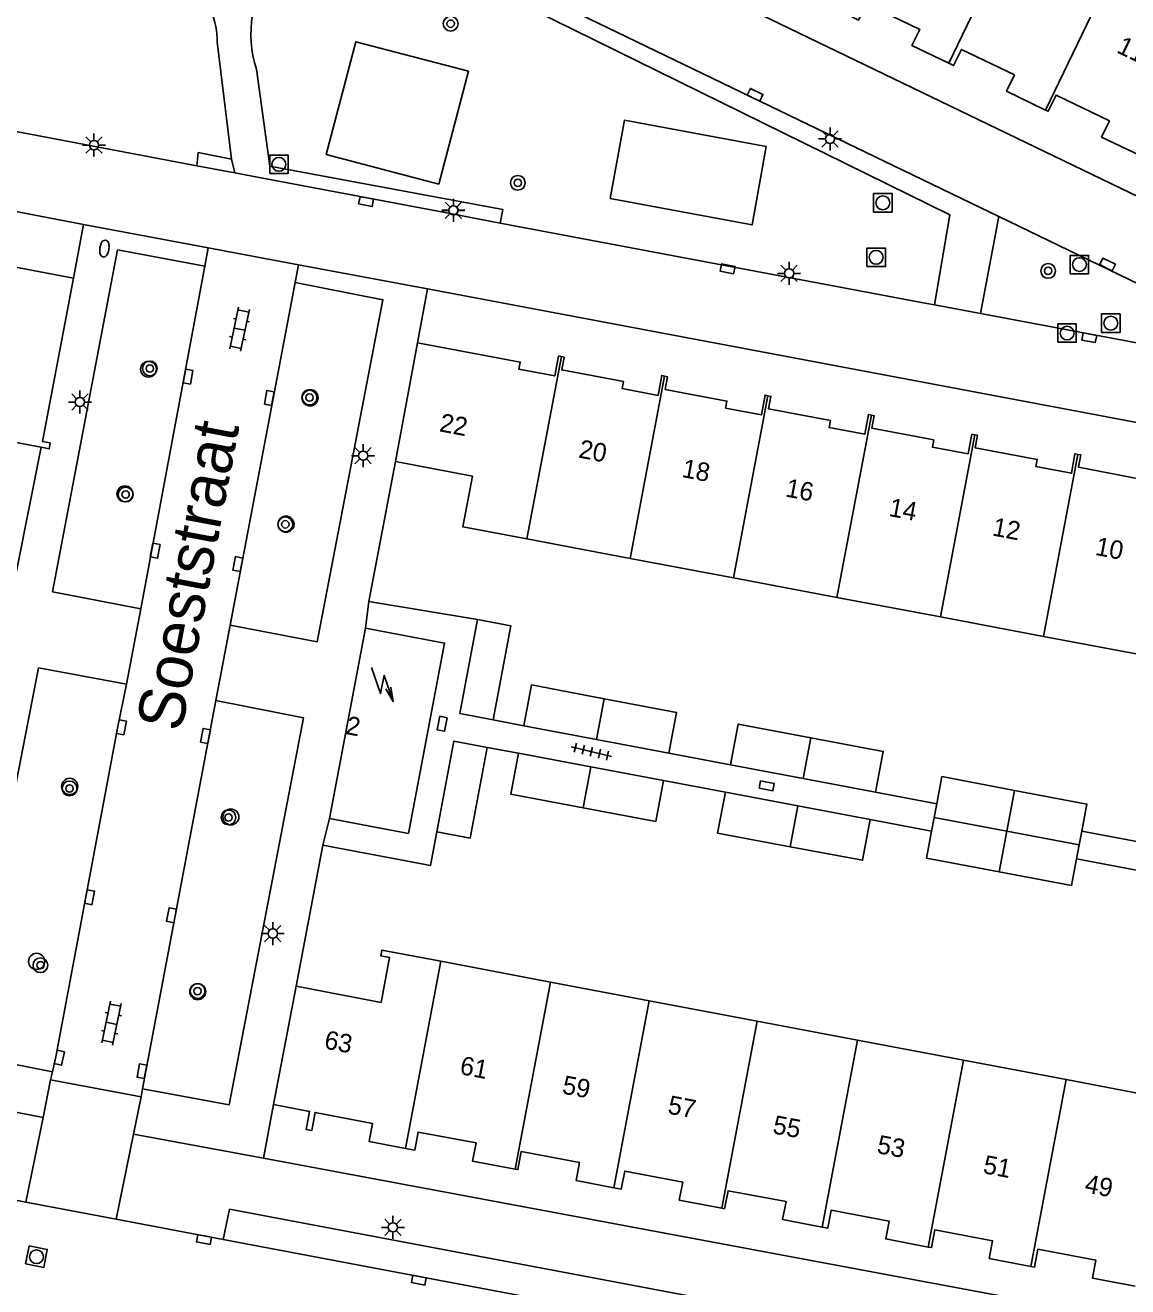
# Model space of a CAD drawing. Extents: x 124000 to 128010, y 398999 to 403000.
# Drawn here: x 126738.3 to 126798, y 399171.6 to 399240 of the extents above; entities that cross this region are included whole.
import ezdxf

# ---------------------------------------------------------------- set-up
doc = ezdxf.new("R2010")
doc.units = 0
for name, color, linetype in [('gg-afsc-hekwerk', 7, 'Continuous'), ('gg-afsc-muur', 7, 'Continuous'), ('gg-anno-huisnummerreeks BGT', 7, 'Continuous'), ('gg-anno-openbare ruimte label', 7, 'Continuous'), ('gg-bbg-bijgebouw', 7, 'Continuous'), ('gg-bbg-hoofdgebouw', 7, 'Continuous'), ('gg-bbg-tussenscheiding', 7, 'Continuous'), ('gg-knt-verharding', 7, 'Continuous'), ('gg-knt-verharding nz', 7, 'Continuous'), ('gt-grn-groengrens', 7, 'Continuous'), ('gt-grn-weggrens', 7, 'Continuous'), ('gt-symb-boom', 7, 'Continuous'), ('gt-symb-brandkraan', 7, 'Continuous'), ('gt-symb-klinker verharding', 7, 'Continuous'), ('gt-symb-kolk', 7, 'Continuous'), ('gt-symb-kolk center center', 7, 'Continuous'), ('gt-symb-lichtmast', 7, 'Continuous'), ('gt-symb-rioolschacht', 7, 'Continuous'), ('gt-symb-tegel verharding', 7, 'Continuous'), ('gt-symb-trafo symbool', 7, 'Continuous')]:
    doc.layers.add(name, color=color, linetype=linetype)

# ---------------------------------------------------------------- blocks, each defined once
blk = doc.blocks.new('gt0-RS')
at = {"layer": 'gt-symb-rioolschacht'}
blk.add_lwpolyline([(-0.5, -0.5), (0.5, -0.5), (0.5, 0.5), (-0.5, 0.5)], close=True, dxfattribs=at)
blk.add_circle((0, 0), 0.375, dxfattribs=at)
blk = doc.blocks.new('gt0-KOLK')
at = {"layer": 'gt-symb-kolk'}
blk.add_lwpolyline([(0, 0), (0.375, 0), (0.375, 0.4), (-0.375, 0.4), (-0.375, 0), (0, 0)], dxfattribs=at)
blk = doc.blocks.new('gt0-BOOM')
at = {"layer": 'gt-symb-boom'}
for radius in [0.4, 0.2]:
    blk.add_circle((0, 0), radius, dxfattribs=at)
blk = doc.blocks.new('gt0-KOLKCC')
at = {"layer": 'gt-symb-kolk center center'}
blk.add_lwpolyline([(-0.375, 0.2), (0.375, 0.2), (0.375, -0.2), (-0.375, -0.2)], close=True, dxfattribs=at)
blk = doc.blocks.new('gt0-TEG1')
at = {"layer": 'gt-symb-tegel verharding'}
for p, q in [((-1.125, 0), (1.125, 0)), ((-0.9, -0.25), (-0.9, 0.25)), ((-0.45, -0.25), (-0.45, 0.25)), ((0, -0.25), (0, 0.25)), ((0.45, -0.25), (0.45, 0.25)), ((0.9, -0.25), (0.9, 0.25))]:
    blk.add_line(p, q, dxfattribs=at)
blk = doc.blocks.new('gt0-LMAST')
at = {"layer": 'gt-symb-lichtmast'}
for p, q in [((-0.182, 0.173), (-0.447, 0.438)), ((-0.005, 0.246), (-0.005, 0.621)), ((0.172, 0.173), (0.437, 0.438)), ((-0.255, -0.004), (-0.63, -0.004)), ((-0.182, -0.181), (-0.447, -0.446)), ((-0.005, -0.254), (-0.005, -0.629)), ((0.437, -0.446), (0.172, -0.181)), ((0.245, -0.004), (0.62, -0.004))]:
    blk.add_line(p, q, dxfattribs=at)
blk.add_circle((-0.005, -0.004), 0.25, dxfattribs=at)
blk = doc.blocks.new('gt0-HSP')
at = {"layer": 'gt-symb-trafo symbool'}
for points in [[(0.771, 0.746), (-0.529, -0.004), (0.471, -0.004), (-0.829, -0.754)], [(-0.217, -0.24), (-0.829, -0.754), (-0.077, -0.48)]]:
    blk.add_lwpolyline(points, dxfattribs=at)
blk = doc.blocks.new('gt0-KL1')
at = {"layer": 'gt-symb-klinker verharding'}
for p, q in [((-1.15, 0.3), (1.15, 0.3)), ((-1, -0.3), (-1, 0.3)), ((-0.5, 0.3), (-0.5, 0.45)), ((0, -0.3), (0, 0.3)), ((0.5, 0.3), (0.5, 0.45)), ((1, -0.3), (1, 0.3)), ((-1.15, -0.3), (1.15, -0.3)), ((-0.5, -0.45), (-0.5, -0.3)), ((0.5, -0.45), (0.5, -0.3))]:
    blk.add_line(p, q, dxfattribs=at)
blk = doc.blocks.new('gt0-BR')
at = {"layer": 'gt-symb-brandkraan'}
for centre, radius, start, end in [((-0.244, 0), 0.206, 107.56694, 252.43307), ((0.599, -2.664), 3, 106.89205, 107.56694), ((0, -0.691), 0.938, 73.10799, 106.89205), ((-0.599, -2.664), 3, 72.43309, 73.10799), ((0.244, 0), 0.206, 287.56695, 72.43309), ((0.599, 2.664), 3, 252.43307, 253.10797), ((0, 0.691), 0.938, 253.10797, 286.89206), ((-0.599, 2.664), 3, 286.89206, 287.56695)]:
    blk.add_arc(centre, radius, start, end, dxfattribs=at)

msp = doc.modelspace()

# ---------------------------------------------------------------- linework, layer by layer
at = {"layer": 'gg-afsc-hekwerk'}
for p, q in [((126709.55, 399239.532), (126747.56, 399232.34)), ((126787.133, 399224.885), (126764.004, 399229.237))]:
    msp.add_line(p, q, dxfattribs=at)
at = {"layer": 'gg-afsc-muur'}
for p, q in [((126739.138, 399217.087), (126737.182, 399207.289)), ((126756.898, 399208.738), (126758.327, 399216.316)), ((126756.898, 399208.738), (126762.777, 399207.754)), ((126763.631, 399202.311), (126765.292, 399201.997)), ((126763.31, 399200.826), (126765.001, 399200.508)), ((126773.153, 399200.511), (126776.494, 399199.88)), ((126772.863, 399199.027), (126776.214, 399198.396)), ((126784.355, 399198.395), (126787.676, 399197.768)), ((126784.066, 399196.917), (126787.397, 399196.29)), ((126798.891, 399195.648), (126795.537, 399196.283)), ((126752.948, 399187.887), (126754.405, 399195.532)), ((126798.599, 399194.158), (126795.254, 399194.787))]:
    msp.add_line(p, q, dxfattribs=at)
msp.add_lwpolyline([(126754.405, 399195.532), (126760.232, 399194.421), (126760.577, 399196.253)], dxfattribs=at)
at = {"layer": 'gg-bbg-bijgebouw'}
for p, q in [((126769.223, 399201.254), (126765.292, 399201.997)), ((126773.153, 399200.511), (126769.223, 399201.254)), ((126765.001, 399200.508), (126768.932, 399199.767)), ((126768.932, 399199.767), (126772.863, 399199.027)), ((126780.425, 399199.137), (126776.494, 399199.88)), ((126784.355, 399198.395), (126780.425, 399199.137)), ((126776.214, 399198.396), (126780.14, 399197.657)), ((126780.14, 399197.657), (126784.066, 399196.917)), ((126787.537, 399197.03), (126787.676, 399197.768)), ((126787.397, 399196.29), (126787.537, 399197.03)), ((126795.537, 399196.283), (126795.397, 399195.545)), ((126795.397, 399195.545), (126795.254, 399194.787))]:
    msp.add_line(p, q, dxfattribs=at)
for points in [[(126762.777, 399207.754), (126761.814, 399202.654), (126763.631, 399202.311)], [(126763.631, 399202.311), (126764.595, 399207.41), (126762.777, 399207.754)], [(126765.292, 399201.997), (126765.71, 399204.208), (126769.64, 399203.465)], [(126769.64, 399203.465), (126773.571, 399202.722), (126773.153, 399200.511)], [(126776.494, 399199.88), (126776.912, 399202.091), (126780.843, 399201.348)], [(126763.31, 399200.826), (126761.502, 399201.167), (126760.577, 399196.253)], [(126780.843, 399201.348), (126784.773, 399200.606), (126784.355, 399198.395)], [(126760.577, 399196.253), (126762.385, 399195.913), (126763.31, 399200.826)], [(126768.515, 399197.557), (126764.584, 399198.297), (126765.001, 399200.508)], [(126772.863, 399199.027), (126772.446, 399196.816), (126768.515, 399197.557)], [(126787.676, 399197.768), (126787.954, 399199.241), (126791.885, 399198.498)], [(126779.723, 399195.446), (126775.797, 399196.185), (126776.214, 399198.396)], [(126791.885, 399198.498), (126795.815, 399197.756), (126795.537, 399196.283)], [(126784.066, 399196.917), (126783.649, 399194.706), (126779.723, 399195.446)], [(126791.049, 399194.077), (126787.119, 399194.819), (126787.397, 399196.29)], [(126795.254, 399194.787), (126794.98, 399193.334), (126791.049, 399194.077)]]:
    msp.add_lwpolyline(points, dxfattribs=at)
at = {"layer": 'gg-bbg-hoofdgebouw'}
for p, q in [((126758.327, 399216.316), (126759.532, 399222.747)), ((126733.486, 399218.156), (126739.138, 399217.087)), ((126765.461, 399212.117), (126771.06, 399211.063)), ((126771.06, 399211.063), (126776.661, 399210.007)), ((126776.661, 399210.007), (126782.265, 399208.951)), ((126782.265, 399208.951), (126787.868, 399207.896)), ((126787.868, 399207.896), (126793.458, 399206.842)), ((126756.718, 399207.286), (126754.759, 399196.979)), ((126799.063, 399205.786), (126793.458, 399206.842)), ((126766.732, 399188.113), (126760.785, 399189.238)), ((126752.948, 399187.887), (126751.725, 399181.469)), ((126772.083, 399187.101), (126766.732, 399188.113)), ((126777.94, 399185.992), (126772.083, 399187.101)), ((126783.381, 399184.963), (126777.94, 399185.992)), ((126783.381, 399184.963), (126789.116, 399183.879)), ((126794.68, 399182.826), (126789.116, 399183.879)), ((126800.336, 399181.756), (126794.68, 399182.826))]:
    msp.add_line(p, q, dxfattribs=at)
for points in [[(126783.068, 399240.415), (126783.439, 399240.235), (126783.869, 399241.121), (126786.754, 399239.731), (126786.33, 399238.851), (126788.321, 399237.891)], [(126788.321, 399237.891), (126788.583, 399237.765), (126789.008, 399238.646), (126791.881, 399237.262), (126791.455, 399236.374), (126793.569, 399235.36)], [(126793.569, 399235.36), (126793.718, 399235.289), (126794.142, 399236.173), (126797.032, 399234.781), (126796.606, 399233.896), (126798.704, 399232.887)], [(126740.873, 399226.248), (126737.169, 399226.947), (126737.104, 399226.573), (126735.138, 399226.943)], [(126740.873, 399226.248), (126739.198, 399217.391), (126739.622, 399217.319), (126739.569, 399217.005), (126739.138, 399217.087)], [(126767.325, 399221.997), (126767.174, 399222.025), (126766.971, 399220.952), (126765.027, 399221.318), (126765.099, 399221.705), (126759.532, 399222.747)], [(126772.925, 399220.939), (126772.767, 399220.977), (126772.568, 399219.898), (126770.616, 399220.265), (126770.688, 399220.649), (126767.347, 399221.278), (126767.477, 399221.968), (126767.325, 399221.997)], [(126778.523, 399219.879), (126778.364, 399219.913), (126778.173, 399218.843), (126776.223, 399219.21), (126776.295, 399219.593), (126772.954, 399220.222), (126773.082, 399220.902), (126772.925, 399220.939)], [(126784.129, 399218.829), (126783.973, 399218.858), (126783.773, 399217.788), (126781.833, 399218.153), (126781.906, 399218.537), (126778.554, 399219.168), (126778.682, 399219.845), (126778.523, 399219.879)], [(126789.73, 399217.765), (126789.577, 399217.792), (126789.375, 399216.733), (126787.435, 399217.099), (126787.507, 399217.482), (126784.156, 399218.113), (126784.285, 399218.799), (126784.129, 399218.829)], [(126795.32, 399216.704), (126795.166, 399216.733), (126794.981, 399215.678), (126793.044, 399216.042), (126793.116, 399216.426), (126789.755, 399217.059), (126789.883, 399217.738), (126789.73, 399217.765)], [(126800.924, 399215.652), (126800.771, 399215.683), (126800.579, 399214.624), (126798.647, 399214.988), (126798.718, 399215.365), (126795.348, 399216.005), (126795.474, 399216.675), (126795.32, 399216.704)], [(126765.461, 399212.117), (126761.988, 399212.772), (126762.507, 399215.525), (126758.327, 399216.316)], [(126754.759, 399196.979), (126759.034, 399196.167), (126760.992, 399206.473), (126756.718, 399207.286)], [(126760.785, 399189.238), (126757.596, 399189.841), (126757.538, 399189.537), (126758.019, 399189.445), (126757.555, 399187.009), (126752.948, 399187.887)], [(126751.725, 399181.469), (126753.674, 399181.1), (126753.493, 399180.125), (126753.794, 399180.069), (126753.975, 399181.043), (126757.094, 399180.453), (126756.907, 399179.478), (126758.873, 399179.101)], [(126764.821, 399177.977), (126762.515, 399178.414), (126762.7, 399179.392), (126759.563, 399179.986), (126759.375, 399179.005), (126758.873, 399179.101)], [(126770.171, 399176.967), (126768.121, 399177.363), (126768.308, 399178.331), (126765.154, 399178.928), (126764.969, 399177.949), (126764.821, 399177.977)], [(126776.029, 399175.86), (126773.718, 399176.299), (126773.903, 399177.272), (126770.763, 399177.867), (126770.574, 399176.889), (126770.171, 399176.967)], [(126781.47, 399174.836), (126779.32, 399175.239), (126779.503, 399176.213), (126776.361, 399176.807), (126776.176, 399175.832), (126776.029, 399175.86)], [(126787.207, 399173.755), (126784.912, 399174.19), (126785.095, 399175.155), (126781.948, 399175.75), (126781.766, 399174.78), (126781.47, 399174.836)], [(126792.771, 399172.705), (126790.52, 399173.133), (126790.703, 399174.093), (126787.567, 399174.687), (126787.384, 399173.722), (126787.207, 399173.755)], [(126798.427, 399171.63), (126796.12, 399172.069), (126796.303, 399173.034), (126793.159, 399173.629), (126792.976, 399172.666), (126792.771, 399172.705)]]:
    msp.add_lwpolyline(points, dxfattribs=at)
at = {"layer": 'gg-bbg-tussenscheiding'}
for p, q in [((126788.321, 399237.891), (126792.779, 399247.161)), ((126793.569, 399235.36), (126798.027, 399244.632)), ((126767.325, 399221.997), (126765.461, 399212.117)), ((126772.925, 399220.939), (126771.06, 399211.063)), ((126778.523, 399219.879), (126776.661, 399210.007)), ((126784.129, 399218.829), (126782.265, 399208.951)), ((126789.73, 399217.765), (126787.868, 399207.896)), ((126795.32, 399216.704), (126793.458, 399206.842)), ((126769.223, 399201.254), (126769.64, 399203.465)), ((126780.843, 399201.348), (126780.425, 399199.137)), ((126768.515, 399197.557), (126768.932, 399199.767)), ((126791.885, 399198.498), (126791.467, 399196.288)), ((126780.14, 399197.657), (126779.723, 399195.446)), ((126787.537, 399197.03), (126791.467, 399196.288)), ((126791.467, 399196.288), (126791.049, 399194.077)), ((126791.467, 399196.288), (126795.397, 399195.545)), ((126758.873, 399179.101), (126760.785, 399189.238)), ((126764.821, 399177.977), (126766.732, 399188.113)), ((126770.171, 399176.967), (126772.083, 399187.101)), ((126776.029, 399175.86), (126777.94, 399185.992)), ((126781.47, 399174.836), (126783.381, 399184.963)), ((126787.207, 399173.755), (126789.116, 399183.879)), ((126792.771, 399172.705), (126794.68, 399182.826))]:
    msp.add_line(p, q, dxfattribs=at)
at = {"layer": 'gg-knt-verharding'}
for p, q in [((126741.432, 399229.166), (126667.172, 399243.192)), ((126791.035, 399229.588), (126767.26, 399241.061)), ((126749.451, 399232.689), (126748.678, 399239.046)), ((126750.794, 399237.574), (126751.524, 399232.316)), ((126747.56, 399232.34), (126749.635, 399231.948)), ((126749.635, 399231.948), (126749.451, 399232.689)), ((126749.635, 399231.948), (126750.567, 399231.772)), ((126750.567, 399231.772), (126761.201, 399229.765)), ((126764.004, 399229.237), (126761.201, 399229.765)), ((126741.432, 399229.166), (126740.873, 399226.248)), ((126741.432, 399229.166), (126748.188, 399227.897)), ((126748.005, 399226.895), (126748.188, 399227.897)), ((126748.188, 399227.897), (126753.08, 399226.978)), ((126753.08, 399226.978), (126752.896, 399226.013)), ((126753.08, 399226.978), (126760.078, 399225.664)), ((126760.078, 399225.664), (126759.532, 399222.747)), ((126787.133, 399224.885), (126787.556, 399224.805)), ((126787.556, 399224.805), (126790.05, 399224.336)), ((126756.718, 399207.286), (126756.898, 399208.738)), ((126743.756, 399204.254), (126744.527, 399208.334)), ((126749.365, 399207.447), (126748.598, 399203.368)), ((126754.759, 399196.979), (126754.405, 399195.532)), ((126734.903, 399184.198), (126739.738, 399183.238)), ((126739.641, 399182.804), (126739.738, 399183.238)), ((126744.549, 399181.893), (126739.641, 399182.804)), ((126744.614, 399182.32), (126744.549, 399181.893)), ((126749.324, 399181.464), (126744.614, 399182.32)), ((126751.725, 399181.469), (126751.172, 399178.565)), ((126751.172, 399178.565), (126815.07, 399166.651)), ((126738.295, 399176.192), (126733.941, 399177.017)), ((126743.199, 399175.263), (126738.295, 399176.192)), ((126748.988, 399174.166), (126743.199, 399175.263))]:
    msp.add_line(p, q, dxfattribs=at)
for points in [[(126766.844, 399245.989), (126819.691, 399220.492), (126827.344, 399218.018)], [(126760.676, 399231.349), (126762.286, 399237.458), (126756.189, 399239.055), (126754.58, 399232.947), (126760.676, 399231.349)], [(126769.972, 399230.572), (126777.66, 399229.139), (126778.432, 399233.375), (126770.744, 399234.807), (126769.972, 399230.572)], [(126790.05, 399224.336), (126802.838, 399221.929), (126809.508, 399220.674), (126791.035, 399229.588)], [(126744.527, 399208.334), (126739.746, 399209.253), (126743.268, 399227.78), (126748.005, 399226.895)], [(126752.896, 399226.013), (126757.656, 399225.078), (126754.098, 399206.545), (126749.365, 399207.447)], [(126760.078, 399225.664), (126817.887, 399214.782), (126825.489, 399212.244)], [(126743.756, 399204.254), (126738.989, 399205.128), (126734.903, 399184.198)], [(126748.598, 399203.368), (126753.346, 399202.418), (126749.324, 399181.464)], [(126748.988, 399174.166), (126749.334, 399175.799), (126815.172, 399163.376), (126814.854, 399161.745)]]:
    msp.add_lwpolyline(points, dxfattribs=at)
for centre, radius, start, end in [((126756.815, 399239.477), 6.315, 143.74409, 197.54227), ((126744.233, 399239.038), 4.445, 0.10911, 43.71285), ((126744.947, 399221.317), 0.426, 0, 180), ((126744.947, 399221.317), 0.426, 180, 0), ((126753.703, 399219.771), 0.44, 0, 180), ((126753.703, 399219.771), 0.44, 180, 0), ((126743.669, 399214.564), 0.43, 0, 180), ((126743.669, 399214.564), 0.43, 180, 0), ((126752.398, 399212.918), 0.436, 0, 180), ((126752.398, 399212.918), 0.436, 180, 0), ((126740.678, 399198.711), 0.438, 360, 180), ((126740.678, 399198.711), 0.438, 180, 0), ((126749.412, 399197.056), 0.432, 0, 180), ((126749.412, 399197.056), 0.432, 180, 0), ((126738.884, 399189.23), 0.438, 0, 180), ((126738.884, 399189.23), 0.438, 180, 0), ((126747.615, 399187.591), 0.433, 360, 180), ((126747.615, 399187.591), 0.433, 180, 0)]:
    msp.add_arc(centre, radius, start, end, dxfattribs=at)
at = {"layer": 'gg-knt-verharding nz'}
for p, q in [((126748.005, 399226.895), (126744.527, 399208.334)), ((126749.365, 399207.447), (126752.896, 399226.013)), ((126744.614, 399182.32), (126748.598, 399203.368)), ((126778.047, 399168.686), (126748.988, 399174.166))]:
    msp.add_line(p, q, dxfattribs=at)
msp.add_lwpolyline([(126739.738, 399183.238), (126739.921, 399184.056), (126743.285, 399201.95), (126743.756, 399204.254)], dxfattribs=at)
at = {"layer": 'gt-grn-groengrens'}
msp.add_line((126791.035, 399229.588), (126790.05, 399224.336), dxfattribs=at)
for points in [[(126787.556, 399224.805), (126788.388, 399229.674), (126754.48, 399246.371)], [(126749.451, 399232.689), (126747.647, 399233.051), (126747.56, 399232.34)], [(126764.004, 399229.237), (126764.151, 399229.97), (126751.524, 399232.316)]]:
    msp.add_lwpolyline(points, dxfattribs=at)
at = {"layer": 'gt-grn-weggrens'}
for p, q in [((126739.641, 399182.804), (126739.229, 399180.78)), ((126739.229, 399180.78), (126732.505, 399182.046)), ((126739.229, 399180.78), (126738.295, 399176.192)), ((126744.139, 399179.877), (126743.199, 399175.263)), ((126744.139, 399179.877), (126751.172, 399178.565))]:
    msp.add_line(p, q, dxfattribs=at)
msp.add_lwpolyline([(126744.549, 399181.893), (126744.406, 399181.193), (126744.139, 399179.877)], dxfattribs=at)

# ---------------------------------------------------------------- block references
at = {"layer": 'gt-symb-boom'}
for p in [(126761.326, 399240.037), (126764.966, 399231.415), (126793.712, 399226.642), (126745.021, 399221.358), (126753.678, 399219.78), (126743.707, 399214.526), (126752.365, 399212.911), (126740.667, 399198.6), (126749.285, 399197.029), (126739.09, 399189.023), (126747.606, 399187.621)]:
    msp.add_blockref('gt0-BOOM', p, dxfattribs=at)
at = {"layer": 'gt-symb-brandkraan', "rotation": 82.59081596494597}
msp.add_blockref('gt0-BR', (126742.554, 399227.854), dxfattribs=at)
at = {"layer": 'gt-symb-klinker verharding', "rotation": 78.11724113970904}
for p in [(126749.884, 399223.487), (126742.939, 399185.881)]:
    msp.add_blockref('gt0-KL1', p, dxfattribs=at)
at = {"layer": 'gt-symb-kolk'}
for p, rotation in [((126777.739, 399236.009), -25.719512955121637), ((126756.78, 399230.593), 169.39794170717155), ((126776.371, 399226.954), 169.2853561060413), ((126796.845, 399226.818), -25.7960264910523), ((126795.974, 399223.221), 169.34366337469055), ((126746.893, 399220.95), -100.60205829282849), ((126751.692, 399219.722), 79.28535610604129), ((126745.114, 399211.518), -100.78161673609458), ((126749.985, 399210.718), 79.28535610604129), ((126743.285, 399201.95), -100.78161673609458), ((126748.232, 399201.409), 79.28535610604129), ((126741.559, 399192.746), -100.89418298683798), ((126746.391, 399191.697), 79.28535610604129), ((126739.921, 399184.056), -102.59095061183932), ((126744.786, 399183.246), 79.45426563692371), ((126747.989, 399174.353), 169.39794170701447), ((126759.637, 399172.154), 169.2183832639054)]:
    msp.add_blockref('gt0-KOLK', p, dxfattribs=dict(at, rotation=rotation))
at = {"layer": 'gt-symb-kolk center center'}
for p, rotation in [((126760.869, 399202.104), -100.9504342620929), ((126778.458, 399198.746), -10.71464389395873)]:
    msp.add_blockref('gt0-KOLKCC', p, dxfattribs=dict(at, rotation=rotation))
at = {"layer": 'gt-symb-lichtmast'}
for p in [(126781.894, 399233.797), (126741.996, 399233.464), (126761.477, 399229.926), (126761.482, 399229.93), (126779.676, 399226.511), (126741.234, 399219.541), (126756.586, 399216.635), (126751.687, 399190.741), (126758.2, 399174.824)]:
    msp.add_blockref('gt0-LMAST', p, dxfattribs=at)
at = {"layer": 'gt-symb-rioolschacht'}
for p in [(126752.015, 399232.418), (126784.749, 399230.331), (126784.392, 399227.38), (126795.406, 399226.985), (126797.106, 399223.809), (126794.738, 399223.274)]:
    msp.add_blockref('gt0-RS', p, dxfattribs=at)
at = {"layer": 'gt-symb-rioolschacht', "rotation": -11.298700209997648}
msp.add_blockref('gt0-RS', (126738.875, 399173.229), dxfattribs=at)
at = {"layer": 'gt-symb-tegel verharding', "rotation": -13.772145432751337}
msp.add_blockref('gt0-TEG1', (126768.954, 399200.593), dxfattribs=at)
at = {"layer": 'gt-symb-trafo symbool', "rotation": 79.21838326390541}
msp.add_blockref('gt0-HSP', (126757.623, 399204.261), dxfattribs=at)

# ---------------------------------------------------------------- texts
at = {"layer": 'gg-anno-huisnummerreeks BGT'}
for s, rotation, p in [('11', 334.3, (126797.366, 399238.505)), ('22', 349.4, (126760.673, 399217.956)), ('20', 349.3, (126768.216, 399216.536)), ('18', 349.3, (126773.815, 399215.482)), ('16', 349.3, (126779.43, 399214.425)), ('14', 349.3, (126785.031, 399213.37)), ('12', 349.3, (126790.638, 399212.314)), ('10', 349.2, (126796.22, 399211.26)), ('2', 349.2, (126755.59, 399201.559)), ('63', 349.3, (126754.427, 399184.52)), ('61', 349.3, (126761.778, 399183.129)), ('59', 349.3, (126767.323, 399182.079)), ('57', 349.3, (126773.048, 399180.996)), ('55', 349.3, (126778.735, 399179.92)), ('53', 349.3, (126784.385, 399178.851)), ('51', 349.3, (126790.138, 399177.762)), ('49', 349.3, (126795.648, 399176.72))]:
    msp.add_text(s, height=1, rotation=rotation, dxfattribs=at).set_placement(p)
at = {"layer": 'gg-anno-openbare ruimte label'}
msp.add_text('Soeststraat', height=2.5, rotation=79.3, dxfattribs=at).set_placement((126746.727, 399201.611))

doc.saveas('drawing.dxf')
